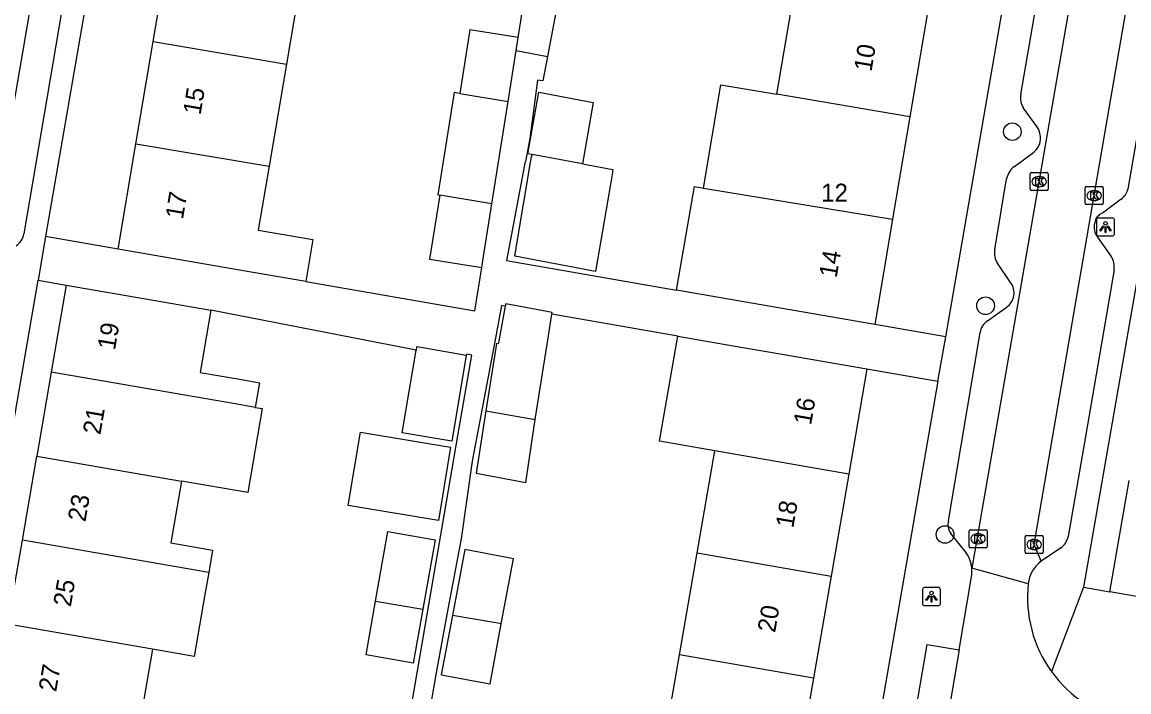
# Model space of a CAD drawing. Extents: x 159822 to 160765, y 380693 to 381634.
# Drawn here: x 160131.4 to 160192.9, y 380959.3 to 380996.5 of the extents above; entities that cross this region are included whole.
import ezdxf

# ---------------------------------------------------------------- set-up
doc = ezdxf.new("R2010")
doc.units = 0
for name, color, linetype in [('IMGEO_Boom', 7, 'Continuous'), ('IMGEO_Kolk', 7, 'Continuous'), ('IMGEO_Lichtpunt', 7, 'Continuous'), ('IMGEO_Pand', 7, 'Continuous'), ('IMGEO_Pand_nummerreeks', 7, 'Continuous'), ('IMGEO_Rijbaan_lokaal_open', 7, 'Continuous'), ('IMGEO_Voetpad_open', 7, 'Continuous')]:
    doc.layers.add(name, color=color, linetype=linetype)

msp = doc.modelspace()

# ---------------------------------------------------------------- linework, layer by layer
at = {"layer": 'IMGEO_Boom'}
for centre in [(160186.435, 380990.414), (160184.946, 380980.755), (160182.698, 380968.063)]:
    msp.add_circle(centre, 0.489, dxfattribs=at)
at = {"layer": 'IMGEO_Kolk'}
for p, q in [((160187.5, 380988.142), (160188.352, 380988.142)), ((160187.425, 380987.216), (160187.425, 380988.068)), ((160187.913, 380987.922), (160187.938, 380987.922)), ((160188.426, 380988.068), (160188.426, 380987.216)), ((160188.352, 380987.142), (160187.5, 380987.142)), ((160187.936, 380987.362), (160187.911, 380987.362)), ((160190.476, 380986.443), (160190.476, 380987.295)), ((160190.551, 380987.369), (160191.403, 380987.369)), ((160190.964, 380987.149), (160190.989, 380987.149)), ((160191.477, 380987.295), (160191.477, 380986.443)), ((160191.403, 380986.369), (160190.551, 380986.369)), ((160190.987, 380986.589), (160190.962, 380986.589)), ((160184.03, 380967.401), (160184.03, 380968.253)), ((160184.105, 380968.327), (160184.957, 380968.327)), ((160184.518, 380968.107), (160184.543, 380968.107)), ((160185.031, 380968.253), (160185.031, 380967.401)), ((160187.142, 380967.08), (160187.142, 380967.932)), ((160187.217, 380968.006), (160188.069, 380968.006)), ((160188.143, 380967.932), (160188.143, 380967.08)), ((160184.957, 380967.327), (160184.105, 380967.327)), ((160184.541, 380967.547), (160184.516, 380967.547)), ((160187.653, 380967.226), (160187.628, 380967.226)), ((160187.63, 380967.786), (160187.655, 380967.786)), ((160188.069, 380967.006), (160187.217, 380967.006))]:
    msp.add_line(p, q, dxfattribs=at)
for points in [[(160187.5, 380988.142), (160188.352, 380988.142)], [(160187.425, 380987.216), (160187.425, 380988.068)], [(160187.746, 380987.842), (160187.869, 380987.842), (160187.869, 380987.691), (160187.999, 380987.842), (160188.163, 380987.842), (160188.017, 380987.691), (160188.17, 380987.442), (160188.018, 380987.442), (160187.933, 380987.606), (160187.869, 380987.539), (160187.869, 380987.442), (160187.746, 380987.442), (160187.746, 380987.842)], [(160188.426, 380988.068), (160188.426, 380987.216)], [(160188.352, 380987.142), (160187.5, 380987.142)], [(160190.476, 380986.443), (160190.476, 380987.295)], [(160190.551, 380987.369), (160191.403, 380987.369)], [(160190.797, 380987.069), (160190.92, 380987.069), (160190.92, 380986.918), (160191.05, 380987.069), (160191.214, 380987.069), (160191.068, 380986.918), (160191.221, 380986.669), (160191.069, 380986.669), (160190.984, 380986.833), (160190.92, 380986.766), (160190.92, 380986.669), (160190.797, 380986.669), (160190.797, 380987.069)], [(160191.477, 380987.295), (160191.477, 380986.443)], [(160191.403, 380986.369), (160190.551, 380986.369)], [(160184.03, 380967.401), (160184.03, 380968.253)], [(160184.105, 380968.327), (160184.957, 380968.327)], [(160184.351, 380968.027), (160184.474, 380968.027), (160184.474, 380967.876), (160184.604, 380968.027), (160184.768, 380968.027), (160184.622, 380967.876), (160184.775, 380967.627), (160184.623, 380967.627), (160184.538, 380967.791), (160184.474, 380967.724), (160184.474, 380967.627), (160184.351, 380967.627), (160184.351, 380968.027)], [(160185.031, 380968.253), (160185.031, 380967.401)], [(160187.142, 380967.08), (160187.142, 380967.932)], [(160187.217, 380968.006), (160188.069, 380968.006)], [(160188.143, 380967.932), (160188.143, 380967.08)], [(160184.957, 380967.327), (160184.105, 380967.327)], [(160187.463, 380967.706), (160187.586, 380967.706), (160187.586, 380967.555), (160187.716, 380967.706), (160187.88, 380967.706), (160187.734, 380967.555), (160187.887, 380967.306), (160187.735, 380967.306), (160187.65, 380967.47), (160187.586, 380967.403), (160187.586, 380967.306), (160187.463, 380967.306), (160187.463, 380967.706)], [(160188.069, 380967.006), (160187.217, 380967.006)]]:
    msp.add_lwpolyline(points, dxfattribs=at)
for centre, start, end in [((160187.502, 380988.066), 91.55205, 178.44795), ((160187.502, 380988.066), 91.55205, 178.44795), ((160188.35, 380988.066), 1.55205, 88.44795), ((160188.35, 380988.066), 1.55205, 88.44795), ((160187.502, 380987.218), 181.55205, 268.44795), ((160187.502, 380987.218), 181.55205, 268.44795), ((160188.35, 380987.218), 271.55205, 358.44795), ((160188.35, 380987.218), 271.55205, 358.44795), ((160190.553, 380987.293), 91.55205, 178.44795), ((160190.553, 380987.293), 91.55205, 178.44795), ((160191.401, 380987.293), 1.55205, 88.44795), ((160191.401, 380987.293), 1.55205, 88.44795), ((160190.553, 380986.445), 181.55205, 268.44795), ((160190.553, 380986.445), 181.55205, 268.44795), ((160191.401, 380986.445), 271.55205, 358.44795), ((160191.401, 380986.445), 271.55205, 358.44795), ((160184.107, 380968.251), 91.55205, 178.44795), ((160184.107, 380968.251), 91.55205, 178.44795), ((160184.955, 380968.251), 1.55205, 88.44795), ((160184.955, 380968.251), 1.55205, 88.44795), ((160187.219, 380967.93), 91.55205, 178.44795), ((160187.219, 380967.93), 91.55205, 178.44795), ((160188.067, 380967.93), 1.55205, 88.44795), ((160188.067, 380967.93), 1.55205, 88.44795), ((160184.107, 380967.403), 181.55205, 268.44795), ((160184.107, 380967.403), 181.55205, 268.44795), ((160184.955, 380967.403), 271.55205, 358.44795), ((160184.955, 380967.403), 271.55205, 358.44795), ((160187.219, 380967.082), 181.55205, 268.44795), ((160187.219, 380967.082), 181.55205, 268.44795), ((160188.067, 380967.082), 271.55205, 358.44795), ((160188.067, 380967.082), 271.55205, 358.44795)]:
    msp.add_arc(centre, 0.0765, start, end, dxfattribs=at)
for centre, major_axis, ratio, start_param, end_param in [((160187.912, 380987.642), (-0.387, 0.002), 0.722429, 4.712389, 7.853982), ((160187.937, 380987.642), (-0.39, 0.002), 0.717154, 1.570796, 4.712389), ((160190.963, 380986.869), (-0.387, 0.002), 0.722429, 4.712389, 7.853982), ((160190.988, 380986.869), (-0.39, 0.002), 0.717154, 1.570796, 4.712389), ((160184.517, 380967.827), (-0.387, 0.002), 0.722429, 4.712389, 7.853982), ((160184.542, 380967.827), (-0.39, 0.002), 0.717154, 1.570796, 4.712389), ((160187.629, 380967.506), (-0.387, 0.002), 0.722429, 4.712389, 7.853982), ((160187.654, 380967.506), (-0.39, 0.002), 0.717154, 1.570796, 4.712389)]:
    msp.add_ellipse(centre, major_axis=major_axis, ratio=ratio, start_param=start_param, end_param=end_param, dxfattribs=at)
at = {"layer": 'IMGEO_Lichtpunt'}
for p, q in [((160191.107, 380985.527), (160191.107, 380984.72)), ((160191.107, 380985.527), (160191.107, 380984.72)), ((160192.009, 380985.622), (160191.201, 380985.622)), ((160192.009, 380985.622), (160191.201, 380985.622)), ((160192.103, 380984.72), (160192.103, 380985.527)), ((160192.103, 380984.72), (160192.103, 380985.527)), ((160191.201, 380984.626), (160192.009, 380984.626)), ((160191.201, 380984.626), (160192.009, 380984.626)), ((160181.443, 380965.02), (160181.443, 380964.213)), ((160181.443, 380965.02), (160181.443, 380964.213)), ((160182.345, 380965.115), (160181.537, 380965.115)), ((160182.345, 380965.115), (160181.537, 380965.115)), ((160182.439, 380964.213), (160182.439, 380965.02)), ((160182.439, 380964.213), (160182.439, 380965.02)), ((160181.537, 380964.119), (160182.345, 380964.119)), ((160181.537, 380964.119), (160182.345, 380964.119))]:
    msp.add_line(p, q, dxfattribs=at)
for points in [[(160191.481, 380985.191), (160191.52, 380985.163), (160191.332, 380984.901), (160191.294, 380984.928), (160191.481, 380985.191)], [(160191.583, 380985.143), (160191.63, 380985.143), (160191.63, 380984.821), (160191.583, 380984.821), (160191.583, 380985.143)], [(160191.693, 380985.163), (160191.731, 380985.19), (160191.918, 380984.928), (160191.879, 380984.9), (160191.693, 380985.163)], [(160181.817, 380964.684), (160181.856, 380964.656), (160181.668, 380964.394), (160181.63, 380964.421), (160181.817, 380964.684)], [(160181.919, 380964.636), (160181.966, 380964.636), (160181.966, 380964.314), (160181.919, 380964.314), (160181.919, 380964.636)], [(160182.029, 380964.656), (160182.067, 380964.683), (160182.254, 380964.421), (160182.215, 380964.393), (160182.029, 380964.656)]]:
    msp.add_lwpolyline(points, dxfattribs=at)
for centre in [(160191.606, 380985.325), (160181.942, 380964.818)]:
    msp.add_circle(centre, 0.0994, dxfattribs=at)
for centre, start, end in [((160191.201, 380985.527), 90, 180), ((160191.201, 380985.527), 90, 180), ((160192.009, 380985.527), 0, 90), ((160192.009, 380985.527), 0, 90), ((160191.201, 380984.72), 180, 270), ((160191.201, 380984.72), 180, 270), ((160192.009, 380984.72), 270, 0), ((160192.009, 380984.72), 270, 360), ((160181.537, 380965.02), 90, 180), ((160181.537, 380965.02), 90, 180), ((160182.345, 380965.02), 0, 90), ((160182.345, 380965.02), 0, 90), ((160181.537, 380964.213), 180, 270), ((160181.537, 380964.213), 180, 270), ((160182.345, 380964.213), 270, 0), ((160182.345, 380964.213), 270, 360)]:
    msp.add_arc(centre, 0.0946, start, end, dxfattribs=at)
at = {"layer": 'IMGEO_Pand'}
for points in [[(160138.717, 380995.414), (160139.491, 381000), (160139.704, 381001.262)], [(160147.105, 380999.967), (160146.119, 380994.162)], [(160173.357, 380992.488), (160174.315, 380998.164)], [(160181.708, 380996.912), (160180.747, 380991.237)], [(160158.995, 380995.644), (160156.31, 380996.07), (160155.75, 380992.535)], [(160158.879, 380994.91), (160158.995, 380995.644)], [(160137.759, 380989.741), (160138.717, 380995.414)], [(160138.717, 380995.414), (160146.119, 380994.162)], [(160158.43, 380992.082), (160158.879, 380994.91)], [(160146.119, 380994.162), (160145.156, 380988.492)], [(160155.75, 380992.535), (160155.433, 380992.589), (160154.533, 380986.911), (160154.631, 380986.894)], [(160155.75, 380992.535), (160158.43, 380992.082)], [(160159.759, 380989.151), (160159.535, 380989.193), (160160.138, 380992.603), (160163.158, 380992.025), (160162.558, 380988.629)], [(160169.282, 380987.286), (160170.252, 380993.014), (160173.357, 380992.488)], [(160180.747, 380991.237), (160173.357, 380992.488)], [(160157.531, 380986.405), (160158.43, 380992.082)], [(160180.747, 380991.237), (160179.786, 380985.561)], [(160136.772, 380983.897), (160137.759, 380989.741)], [(160137.759, 380989.741), (160145.156, 380988.492)], [(160162.558, 380988.629), (160164.249, 380988.306), (160164.223, 380988.151), (160164.147, 380987.706), (160163.292, 380982.648), (160158.804, 380983.506), (160158.881, 380983.961), (160159.684, 380988.708), (160159.735, 380989.009), (160159.759, 380989.151)], [(160162.558, 380988.629), (160159.759, 380989.151)], [(160145.156, 380988.492), (160144.554, 380984.948), (160147.593, 380984.424), (160147.193, 380982.102)], [(160154.631, 380986.894), (160154.068, 380983.336), (160156.971, 380982.876)], [(160157.531, 380986.405), (160154.631, 380986.894)], [(160167.782, 380981.628), (160168.776, 380987.363), (160169.282, 380987.286)], [(160169.282, 380987.286), (160179.786, 380985.561)], [(160156.971, 380982.876), (160157.069, 380983.492), (160157.531, 380986.405)], [(160179.786, 380985.561), (160178.796, 380979.718)], [(160147.193, 380982.102), (160144.16, 380982.625), (160141.7, 380983.049), (160136.772, 380983.897)], [(160133.896, 380981.898), (160133.064, 380977.067)], [(160133.896, 380981.898), (160138.824, 380981.049), (160141.92, 380980.516)], [(160178.796, 380979.718), (160173.87, 380980.572), (160167.782, 380981.628)], [(160160.858, 380980.284), (160160.873, 380980.377), (160158.3, 380980.861), (160158.276, 380980.732)], [(160141.92, 380980.516), (160141.324, 380977.055), (160143.624, 380976.659), (160144.623, 380976.487), (160144.387, 380975.118)], [(160158.276, 380980.732), (160157.971, 380979.113), (160157.912, 380978.799), (160157.883, 380978.646), (160157.793, 380978.663), (160157.197, 380974.916)], [(160159.929, 380974.442), (160160.594, 380978.62), (160160.63, 380978.845), (160160.858, 380980.284)], [(160169.921, 380972.706), (160166.838, 380973.241), (160167.848, 380979.071)], [(160167.848, 380979.071), (160170.932, 380978.536), (160173.432, 380978.102), (160178.358, 380977.248)], [(160156.111, 380978), (160155.312, 380973.237), (160152.554, 380973.712), (160153.322, 380978.294)], [(160156.111, 380978), (160153.808, 380978.396), (160153.477, 380978.453), (160153.352, 380978.475), (160153.322, 380978.294)], [(160133.064, 380977.067), (160132.261, 380972.406)], [(160144.387, 380975.118), (160143.388, 380975.29), (160133.064, 380977.067)], [(160178.358, 380977.248), (160177.347, 380971.418)], [(160144.387, 380975.118), (160144.779, 380975.05), (160143.976, 380970.388), (160140.285, 380971.024)], [(160157.197, 380974.916), (160156.649, 380971.474), (160159.411, 380970.954), (160159.467, 380971.322), (160159.929, 380974.442)], [(160157.197, 380974.916), (160159.929, 380974.442)], [(160149.552, 380969.675), (160150.23, 380973.745), (160155.237, 380972.911), (160154.558, 380968.84), (160149.552, 380969.675)], [(160131.459, 380967.745), (160132.261, 380972.406)], [(160132.261, 380972.406), (160140.285, 380971.024)], [(160168.94, 380967.047), (160169.921, 380972.706)], [(160177.347, 380971.418), (160169.921, 380972.706)], [(160140.285, 380971.024), (160139.695, 380967.599), (160142.02, 380967.199), (160141.807, 380965.963)], [(160177.347, 380971.418), (160176.365, 380965.759)], [(160191.845, 380964.884), (160192.917, 380971.061)], [(160151.072, 380964.365), (160151.76, 380968.238), (160154.375, 380967.773), (160153.69, 380963.914)], [(160130.656, 380963.083), (160131.459, 380967.745)], [(160141.807, 380965.963), (160131.459, 380967.745)], [(160158.054, 380963.104), (160158.734, 380966.716), (160158.544, 380966.752), (160156.028, 380967.225), (160155.341, 380963.575)], [(160167.958, 380961.388), (160168.94, 380967.047)], [(160168.94, 380967.047), (160176.365, 380965.759)], [(160141.807, 380965.963), (160141.597, 380964.742), (160141.005, 380961.302), (160138.691, 380961.7)], [(160176.365, 380965.759), (160175.384, 380960.1)], [(160205.432, 380960.453), (160198.405, 380961.66), (160198.772, 380963.683), (160191.845, 380964.884)], [(160153.69, 380963.914), (160153.158, 380960.924), (160150.543, 380961.389), (160151.072, 380964.365)], [(160151.072, 380964.365), (160153.69, 380963.914)], [(160155.341, 380963.575), (160154.721, 380960.279), (160157.332, 380959.788), (160157.427, 380959.771), (160158.054, 380963.104)], [(160158.054, 380963.104), (160157.864, 380963.137), (160155.341, 380963.575)], [(160138.691, 380961.7), (160130.656, 380963.083)], [(160138.691, 380961.7), (160138.117, 380958.367), (160140.374, 380957.978), (160140.146, 380956.65)], [(160166.977, 380955.728), (160167.958, 380961.388)], [(160175.384, 380960.1), (160167.958, 380961.388)], [(160175.384, 380960.1), (160174.402, 380954.44)]]:
    msp.add_lwpolyline(points, dxfattribs=at)
at = {"layer": 'IMGEO_Rijbaan_lokaal_open'}
for points in [[(160198.547, 381042.039), (160198.283, 381041.159), (160195.647, 381032.379), (160195.228, 381030.303), (160190.045, 381000), (160184.19, 380966.193)], [(160137.998, 381032.804), (160132.353, 381000), (160126.083, 380963.562)], [(160188.031, 380966.581), (160187.643, 380967.506), (160190.977, 380986.869), (160193.934, 381004.046), (160197.264, 381023.389), (160199.193, 381029.986)], [(160183.481, 380961.658), (160184.19, 380965.829), (160184.19, 380966.193)], [(160187.313, 380965.321), (160184.19, 380966.193)], [(160183.481, 380961.658), (160182.727, 380957.221)]]:
    msp.add_lwpolyline(points, dxfattribs=at)
for centre, radius, start, end in [((160189.111, 380965.131), 1.808, 126.67285, 173.9746), ((160194.309, 380964.577), 7.036, 173.92786, 215.87195), ((160194.307, 380964.572), 7.031, 215.85137, 257.82237)]:
    msp.add_arc(centre, radius, start, end, dxfattribs=at)
at = {"layer": 'IMGEO_Voetpad_open'}
for points in [[(160182.732, 380979.036), (160186.367, 381000), (160189.566, 381019.12)], [(160197.756, 381007.439), (160196.461, 381000), (160190.394, 380965.147)], [(160196.301, 381007.226), (160195.056, 381000), (160192.854, 380987.222)], [(160135.037, 381005.288), (160134.134, 381000), (160131.53, 380984.74)], [(160186.896, 380992.484), (160188.2, 381000), (160188.609, 381002.354)], [(160135.744, 381001.95), (160135.405, 381000), (160132.747, 380984.591)], [(160158.995, 380995.644), (160159.086, 380996.216), (160159.331, 380997.762), (160147.105, 380999.967)], [(160161.148, 380997.411), (160160.612, 380994.582)], [(160158.879, 380994.91), (160160.612, 380994.582)], [(160160.612, 380994.582), (160160.358, 380993.239), (160160.068, 380993.277), (160159.644, 380990.028), (160159.402, 380988.762), (160159.388, 380988.765), (160158.484, 380984.037), (160158.337, 380983.266), (160167.782, 380981.628)], [(160187.791, 380990.701), (160187.047, 380991.727)], [(160186.548, 380988.488), (160187.626, 380989.271)], [(160185.459, 380983.875), (160186.116, 380987.805)], [(160192.481, 380986.671), (160191.442, 380985.897)], [(160132.747, 380984.591), (160132.329, 380982.168)], [(160136.772, 380983.897), (160132.747, 380984.591)], [(160191.163, 380984.564), (160191.922, 380983.489)], [(160147.193, 380982.102), (160156.592, 380980.481), (160156.971, 380982.876)], [(160186.338, 380982.045), (160185.606, 380983.113)], [(160192.082, 380982.745), (160190.384, 380972.862), (160189.533, 380967.955)], [(160128.898, 380962.283), (160132.329, 380982.168)], [(160132.329, 380982.168), (160133.896, 380981.898)], [(160158.276, 380980.732), (160158.068, 380980.768), (160157.764, 380979.152), (160156.974, 380974.955), (160156.443, 380972.13), (160155.828, 380967.828), (160155.037, 380963.628), (160154.45, 380960.507), (160153.975, 380957.732), (160152.992, 380951.999), (160152.227, 380947.132), (160151.982, 380945.576), (160164.83, 380943.35), (160164.984, 380944.237)], [(160153.322, 380978.294), (160141.92, 380980.516)], [(160167.848, 380979.071), (160160.858, 380980.284)], [(160185.051, 380979.911), (160186.096, 380980.666)], [(160182.732, 380979.036), (160178.796, 380979.718)], [(160182.303, 380976.564), (160182.732, 380979.036)], [(160182.879, 380968.829), (160184.642, 380979.265)], [(160137.002, 380952.215), (160151.233, 380949.763), (160151.539, 380949.71), (160153.266, 380959.733), (160155.663, 380973.648), (160156.414, 380978.008), (160156.123, 380978.065), (160156.111, 380978)], [(160178.358, 380977.248), (160182.303, 380976.564)], [(160182.303, 380976.564), (160177.667, 380949.826)], [(160183.842, 380967.084), (160183.014, 380968.126)], [(160189.112, 380967.3), (160188.031, 380966.581)], [(160190.394, 380965.147), (160188.608, 380960.454)], [(160190.394, 380965.147), (160191.845, 380964.884)], [(160182.727, 380957.221), (160180.953, 380957.523), (160181.707, 380961.96), (160183.481, 380961.658)]]:
    msp.add_lwpolyline(points, dxfattribs=at)
for centre, radius, start, end in [((160188.015, 380992.314), 1.132, 171.33797, 211.22367), ((160186.949, 380990.074), 1.05, 310.1565, 36.67961), ((160187.228, 380987.579), 1.135, 126.83263, 168.54037), ((160191.943, 380987.437), 0.935, 305.0709, 346.73695), ((160191.67, 380985.269), 0.668, 109.95818, 172.85052), ((160191.883, 380985.116), 0.907, 164.92279, 217.47326), ((160130.674, 380984.829), 0.861, 300.21665, 354.07448), ((160186.442, 380983.67), 1.005, 168.19935, 213.63863), ((160191.062, 380982.915), 1.034, 350.54218, 33.73147), ((160185.575, 380981.468), 0.957, 303.02252, 37.07057), ((160185.549, 380979.143), 0.916, 122.97993, 172.34207), ((160183.674, 380968.617), 0.822, 165.06936, 216.67146), ((160188.429, 380968.201), 1.131, 307.12927, 347.40912), ((160182.393, 380966.004), 1.807, 5.98773, 36.68076)]:
    msp.add_arc(centre, radius, start, end, dxfattribs=at)

# ---------------------------------------------------------------- texts
at = {"layer": 'IMGEO_Pand_nummerreeks'}
for s, rotation, p in [('10', 80.38754, (160178.609, 380993.71)), ('15', 80.41626, (160141.35, 380991.308)), ('17', 80.41626, (160140.372, 380985.519)), ('14', 80.38754, (160176.673, 380982.272)), ('19', 80.23128, (160136.598, 380978.258)), ('16', 80.16021, (160175.254, 380974.096)), ('21', 80.23128, (160135.788, 380973.562)), ('23', 80.22912, (160134.957, 380968.732)), ('18', 80.16021, (160174.263, 380968.383)), ('25', 80.22912, (160134.144, 380964.014)), ('20', 80.16021, (160173.256, 380962.576)), ('27', 80.22912, (160133.332, 380959.296))]:
    msp.add_text(s, height=1, rotation=rotation, dxfattribs=at).set_placement(p)
msp.add_text('12', height=1, dxfattribs=at).set_placement((160175.815, 380986.528))

doc.saveas('drawing.dxf')
